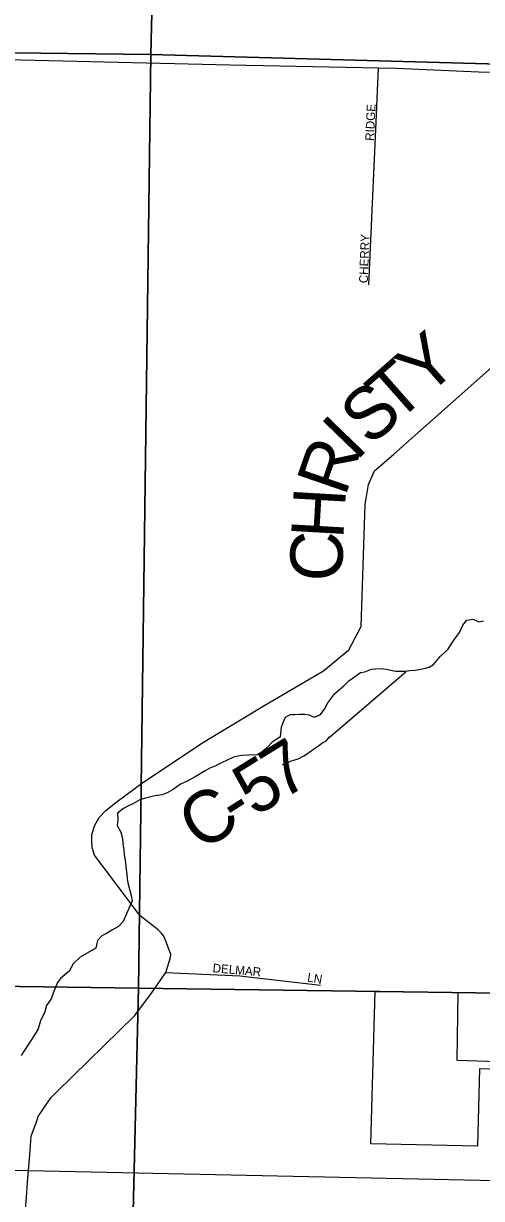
# Model space of a CAD drawing. Extents: x 1588073 to 2013523, y 1090242 to 1357120.
# Drawn here: x 1790397 to 1793026, y 1227498 to 1234252 of the extents above; entities that cross this region are included whole.
import ezdxf

# ---------------------------------------------------------------- set-up
doc = ezdxf.new("R2010")
doc.units = 0
for name, color, linetype in [('GM_X_City_Street', 7, 'Continuous'), ('GM_X_Corporation', 7, 'Continuous'), ('GM_X_County_Road', 7, 'Continuous'), ('GM_X_County_Road_Text', 7, 'Continuous'), ('GM_X_Minor_River', 7, 'Continuous'), ('GM_X_Section', 7, 'Continuous'), ('GM_X_Township_Road', 7, 'Continuous'), ('GM_X_Township_Subdivision', 7, 'Continuous'), ('GM_X_Township_Subdivision_Text', 7, 'Continuous'), ('GM_X_US_Route', 7, 'Continuous')]:
    doc.layers.add(name, color=color, linetype=linetype)

msp = doc.modelspace()

# ---------------------------------------------------------------- linework, layer by layer
at = {"layer": 'GM_X_City_Street'}
msp.add_lwpolyline([(1790413, 1226903.1), (1790457.3, 1227071), (1790398.2, 1227292.4), (1790408.1, 1227432.7), (1790415.9, 1227530.6)], dxfattribs=at)
at = {"layer": 'GM_X_Corporation'}
msp.add_lwpolyline([(1793464.9, 1228227), (1793014.9, 1228242.3), (1793003.9, 1227798.9), (1792390.6, 1227812.9), (1792415.4, 1228688.6), (1792890.5, 1228682.2), (1792884.1, 1228293), (1793413.1, 1228275)], dxfattribs=at)
at = {"layer": 'GM_X_County_Road'}
for points in [[(1790470.8, 1227938.7), (1790481.5, 1227969.4), (1790553.1, 1228076.9), (1790590.3, 1228113.4), (1791036.7, 1228550.7), (1791132.7, 1228678), (1791214.5, 1228797.3), (1791241.7, 1228883.3), (1791243.2, 1228903), (1791237.3, 1228916.3), (1791217.2, 1228968.1), (1791202.1, 1229005), (1791187.5, 1229024.3), (1791169.5, 1229042.7), (1791066.5, 1229122), (1790804.4, 1229471.6), (1790791.1, 1229516.3), (1790789.6, 1229552.6), (1790790.1, 1229588.6), (1790804.7, 1229639.2), (1790831.6, 1229688.5), (1790870.5, 1229728.5), (1790935, 1229779.5), (1791074.8, 1229884.2), (1791420.8, 1230114.9), (1791781.8, 1230333.2), (1792119.9, 1230531), (1792264.2, 1230651.3), (1792334.5, 1230786.8), (1792357.8, 1231487.6), (1792377.6, 1231601.8), (1792411, 1231681.7), (1792522.8, 1231776.3), (1793185.9, 1232366.9)], [(1790415.9, 1227530.6), (1790420.9, 1227592.4), (1790426.1, 1227658.6), (1790433.5, 1227749.8), (1790441.9, 1227855.5), (1790470.8, 1227938.7)]]:
    msp.add_lwpolyline(points, dxfattribs=at)
at = {"layer": 'GM_X_Minor_River'}
msp.add_line((1792150.8, 1230148.7), (1792591.4, 1230524.9), dxfattribs=at)
for points in [[(1791872.5, 1230150.8), (1791878.9, 1230206.7), (1791887.1, 1230234.7), (1791901.3, 1230264.7), (1791927.4, 1230280.6), (1791953.5, 1230280.4), (1791981.5, 1230282.2), (1792009.6, 1230282.1), (1792035.6, 1230277.9), (1792065.5, 1230265.7), (1792099.6, 1230277.5), (1792123.9, 1230311.4), (1792144.1, 1230347.4), (1792184.5, 1230401.3), (1792208.7, 1230421.2), (1792234.9, 1230445.1), (1792265.1, 1230473), (1792297.3, 1230496.9), (1792331.5, 1230520.8), (1792355.6, 1230524.6), (1792393.7, 1230540.4), (1792417.8, 1230542.3), (1792445.8, 1230544.1), (1792479.8, 1230539.9), (1792505.8, 1230535.7), (1792531.8, 1230529.5), (1792587.9, 1230529.2), (1792613.9, 1230533), (1792648, 1230534.8), (1792696.1, 1230544.5), (1792726.2, 1230552.4), (1792750.3, 1230568.2), (1792788.7, 1230614.1), (1792833, 1230654), (1792853.2, 1230686), (1792873.4, 1230715.9), (1792899.7, 1230751.9), (1792918, 1230793.9), (1792942.2, 1230821.8), (1792978.3, 1230827.6), (1793010.3, 1230813.3), (1793038.3, 1230819.2)], [(1791872.5, 1230150.8), (1791823.6, 1230120.4), (1791793.2, 1230088.7), (1791766.9, 1230064.9), (1791736.7, 1230049.1), (1791690.5, 1230045.6), (1791650.4, 1230043.9), (1791608.3, 1230036.4), (1791574, 1230020.6), (1791525.7, 1229999.1), (1791495.5, 1229983.3), (1791467.3, 1229971.6), (1791439.1, 1229955.8), (1791382.6, 1229922.3), (1791336.2, 1229896.7), (1791298, 1229879), (1791255.6, 1229849.4), (1791221.3, 1229829.7), (1791193.1, 1229817.9), (1791150.9, 1229812.3), (1791096.7, 1229798.8), (1791064.5, 1229789.1), (1791024.2, 1229767.5), (1790996, 1229753.7), (1790971.8, 1229739.9), (1790937.4, 1229712.2), (1790939.1, 1229676.1), (1790934.7, 1229642.1), (1790956.4, 1229603.7), (1790966.1, 1229567.6), (1790967.8, 1229539.5), (1790973.4, 1229499.3), (1790975.2, 1229473.3), (1790982.7, 1229429.1), (1790986.4, 1229389), (1790990.1, 1229362.8), (1790991.9, 1229336.8), (1790995.6, 1229312.7), (1791015, 1229240.3), (1791020.6, 1229208.2), (1790969.4, 1229090.4), (1790943, 1229060.6), (1790904.7, 1229040.9), (1790874.4, 1229021.2), (1790846.2, 1229007.4), (1790821.9, 1228981.6), (1790811.5, 1228937.6), (1790722.7, 1228884.4), (1790682.3, 1228846.7), (1790659.8, 1228804.8), (1790609.3, 1228763.2), (1790593, 1228739.3), (1790578.6, 1228707.4), (1790568.3, 1228677.4), (1790556, 1228645.4), (1790529.5, 1228607.6), (1790519.1, 1228571.6), (1790494.6, 1228519.8), (1790482.1, 1228473.8), (1790463.7, 1228443.9), (1790445.4, 1228414), (1790425.1, 1228384.1), (1790400.6, 1228346.3), (1790384.3, 1228320.4)], [(1791883.1, 1229990.7), (1791897.2, 1229996.5), (1791915.4, 1230004.3), (1791929.5, 1230012.1), (1791953.7, 1230019.7), (1791973.8, 1230025.4), (1792006.1, 1230043), (1792026.3, 1230056.7), (1792056.7, 1230076.3), (1792085, 1230095.9), (1792115.4, 1230119.6), (1792131.5, 1230127.3), (1792145.8, 1230141.2), (1792153.6, 1230151.2)]]:
    msp.add_lwpolyline(points, dxfattribs=at)
at = {"layer": 'GM_X_Section'}
for points in [[(1791254.4, 1239334.5), (1791128.3, 1234074.3), (1785757.6, 1234139.3), (1785968.2, 1239458.7)], [(1796560.6, 1239208), (1796440.3, 1233925.7), (1791128.3, 1234074.3), (1791254.4, 1239334.5)], [(1785757.6, 1234139.3), (1791128.3, 1234074.3), (1791058, 1228706), (1785731.5, 1228782.2)], [(1791128.3, 1234074.3), (1796440.3, 1233925.7), (1796314.5, 1228634.1), (1791058, 1228706)], [(1785731.5, 1228782.2), (1791058, 1228706), (1790931.8, 1223403.9), (1785709.2, 1223453.4)], [(1791058, 1228706), (1796314.5, 1228634.1), (1796297.6, 1225086.2), (1794935, 1225106.5), (1794897.8, 1223367.8), (1790931.8, 1223403.9)]]:
    msp.add_lwpolyline(points, close=True, dxfattribs=at)
at = {"layer": 'GM_X_Township_Road'}
msp.add_lwpolyline([(1788506.1, 1234064.7), (1788507.1, 1234064.7), (1788789.5, 1234061), (1790060.7, 1234051.7), (1791584.1, 1234014.4), (1792434, 1233997.9), (1792538.3, 1233995.9), (1793009.2, 1233974.7), (1793828.6, 1233951)], dxfattribs=at)
at = {"layer": 'GM_X_Township_Subdivision'}
for points in [[(1792420.5, 1233686.1), (1792434, 1233997.9)], [(1792380, 1232750.8), (1792420.5, 1233686.1), (1792420.5, 1233686.1)], [(1791214.5, 1228797.3), (1791639.3, 1228778.3), (1792101.7, 1228724.8)]]:
    msp.add_lwpolyline(points, dxfattribs=at)
at = {"layer": 'GM_X_US_Route'}
msp.add_lwpolyline([(1788964.2, 1227690.1), (1790426.1, 1227658.6), (1793553.6, 1227591.2), (1793695.2, 1227588.2)], dxfattribs=at)

# ---------------------------------------------------------------- texts
at = {"layer": 'GM_X_County_Road_Text'}
for s, rotation, p in [('Y', 41.40546, (1792705.6, 1232099.1)), ('T', 41.39436, (1792537.2, 1231950.7)), ('S', 41.92434, (1792387.2, 1231815.9)), ('I', 45.95493, (1792305.6, 1231731.2)), ('R', 70.96892, (1792243.2, 1231527.6)), ('H', 86.67952, (1792232.1, 1231285.3)), ('C', 88.29029, (1792224.8, 1231041.2)), ('7', 31.52602, (1791880.9, 1229785.4)), ('5', 32.02138, (1791724.8, 1229687.8)), ('C', 33.52227, (1791417.4, 1229486.4)), ('-', 32.6508, (1791621.8, 1229621.8))]:
    msp.add_text(s, height=300, rotation=rotation, dxfattribs=at).set_placement(p)
at = {"layer": 'GM_X_Township_Subdivision_Text'}
for s, rotation, p in [('RIDGE', 87.33829, (1792408.2, 1233576.9)), ('CHERRY', 87.9518, (1792373, 1232758.5)), ('DELMAR', 355.15637, (1791481.2, 1228798.6)), ('LN', 350.5298, (1792023.2, 1228745.7))]:
    msp.add_text(s, height=50, rotation=rotation, dxfattribs=at).set_placement(p)

doc.saveas('drawing.dxf')
